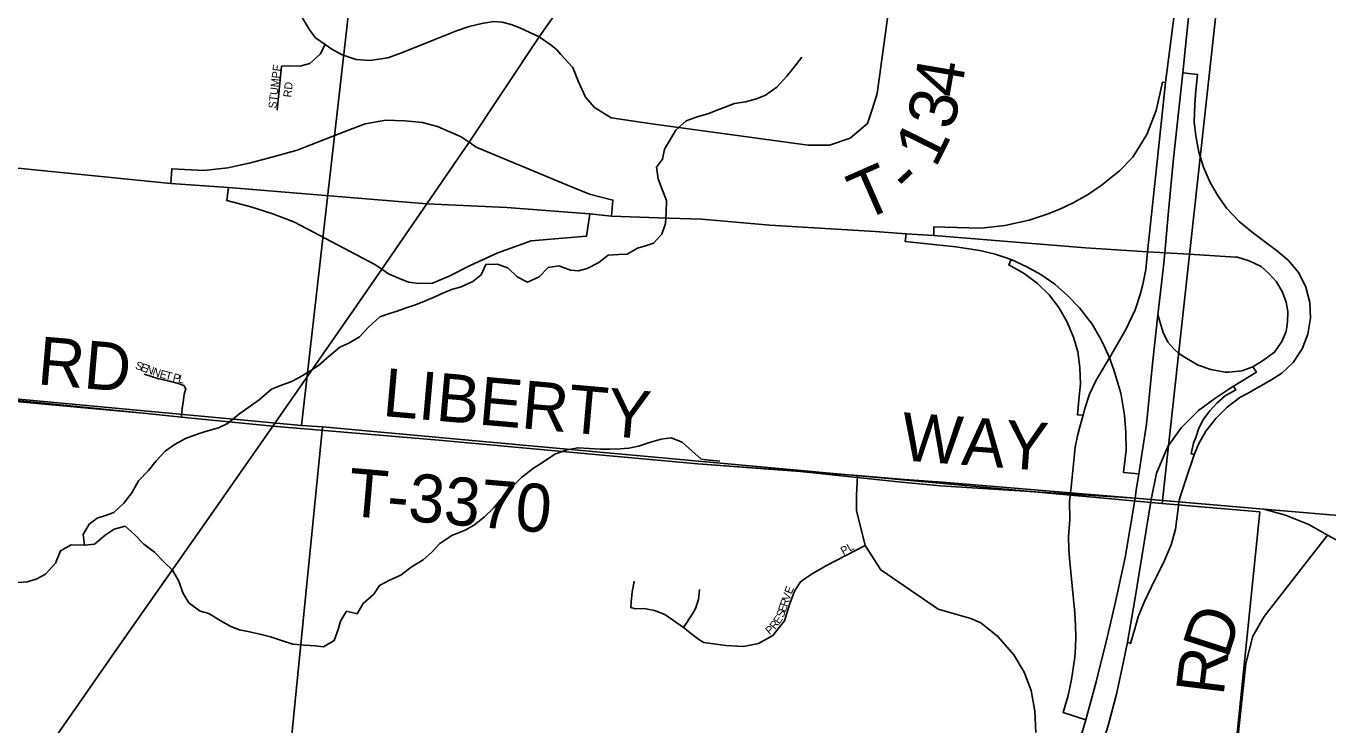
# Model space of a CAD drawing. Extents: x 1310247 to 1552180, y 377264 to 706493.
# Drawn here: x 1434105 to 1442236, y 502730 to 507093 of the extents above; entities that cross this region are included whole.
import ezdxf

# ---------------------------------------------------------------- set-up
doc = ezdxf.new("R2010")
doc.units = 0
for name, color, linetype in [('GM_X_County_Road', 7, 'Continuous'), ('GM_X_County_Road_Text', 7, 'Continuous'), ('GM_X_Interchange_Ramps', 7, 'Continuous'), ('GM_X_Interstate_Route', 7, 'Continuous'), ('GM_X_Minor_River', 7, 'Continuous'), ('GM_X_Section', 7, 'Continuous'), ('GM_X_State_Route', 7, 'Continuous'), ('GM_X_Township', 7, 'Continuous'), ('GM_X_Township_Road', 7, 'Continuous'), ('GM_X_Township_Road_Text', 7, 'Continuous'), ('GM_X_Township_Subdivision', 7, 'Continuous'), ('GM_X_Township_Subdivision_Text', 7, 'Continuous')]:
    doc.layers.add(name, color=color, linetype=linetype)

msp = doc.modelspace()

# ---------------------------------------------------------------- linework, layer by layer
at = {"layer": 'GM_X_County_Road'}
for points in [[(1437310, 507025.4), (1437609.6, 507454.1), (1437631.7, 507492.2), (1437845.6, 507858.9)], [(1437310, 507025.4), (1437188.4, 507082.1), (1437134.7, 507102.8), (1437079.1, 507117.7), (1437026.9, 507121.4), (1436952, 507109), (1436872.7, 507090.6), (1436792.7, 507062.8), (1436658.3, 507010.4), (1436455.5, 506928.7), (1436364.6, 506895.8), (1436251.4, 506878.7), (1436167.1, 506884), (1436078.9, 506914.2), (1436015.7, 506948.5), (1435972.4, 506978.7), (1435913.9, 507020), (1435880.1, 507064.4), (1435835.4, 507136.8), (1435808.3, 507189.3)], [(1436871.8, 506367.8), (1437310, 507025.4)], [(1436608.4, 505982.9), (1436871.8, 506367.8)], [(1436326.8, 505576.2), (1436608.4, 505982.9)], [(1436149.5, 505320.3), (1436326.8, 505576.2)], [(1435647.1, 504595.3), (1436149.5, 505320.3)], [(1434675.1, 503206.6), (1435246.1, 504022.8), (1435647.1, 504595.3)], [(1441235.6, 498171.6), (1441372, 499567.7), (1441499, 500818), (1441553.3, 501444.8), (1441639, 502335.6), (1441722.7, 503113.9), (1441767.5, 503283.3), (1441837.8, 503408), (1442232.6, 503914.4)], [(1434128.5, 502425.3), (1434137.4, 502438), (1434384.9, 502791.8), (1434675.1, 503206.6)]]:
    msp.add_lwpolyline(points, dxfattribs=at)
at = {"layer": 'GM_X_Interchange_Ramps'}
for points in [[(1441506.9, 508468.4), (1441468.2, 508471.5), (1441352.8, 507692.8), (1441310.2, 507352.5), (1441275.5, 507161.6), (1441222.5, 506741.4), (1441164.4, 506207.6), (1441110.1, 505684.4), (1441097.8, 505574.2), (1441081, 505480.1), (1441063.7, 505417.6), (1441032.5, 505321.3), (1440974.3, 505199.7), (1440871.1, 505022.5), (1440807.6, 504913.3), (1440789.4, 504882.9), (1440747.7, 504794.4), (1440715.6, 504699.7), (1440706.6, 504664), (1440686.1, 504592.1), (1440671.3, 504535.7), (1440656.6, 504464.3), (1440633.1, 504214.5), (1440628.6, 504179)], [(1441222.5, 506741.4), (1441201.9, 506743.3), (1441163.9, 506566.5), (1441104.9, 506416.3), (1441017.5, 506275.5), (1440933.9, 506188.9), (1440820.2, 506096.9), (1440733.4, 506039.6), (1440644.9, 505990.1), (1440561.5, 505950.2), (1440483.4, 505918.1), (1440369.7, 505880.7), (1440218.1, 505847.3), (1440070.5, 505831.7), (1439917.8, 505835), (1439775.4, 505840.4), (1439773.7, 505784.8)], [(1441305.4, 504122.3), (1441314.6, 504159.4), (1441358.8, 504293.1), (1441389.2, 504386), (1441400.7, 504416.2), (1441425.7, 504478.8), (1441474.3, 504564.8), (1441535, 504643.8), (1441607.1, 504713.2), (1441686.1, 504774), (1441729.5, 504797.4), (1441879.7, 504881.6), (1441948.2, 504925.9), (1442019.4, 504993.6), (1442075, 505078.6), (1442110.6, 505170.7), (1442127.9, 505270.5), (1442122.7, 505366.9), (1442098.4, 505464.1), (1442055, 505552.6), (1441988.2, 505631.6), (1441912.6, 505695), (1441831.9, 505754), (1441752.1, 505815.6), (1441682.6, 505873.8), (1441605.4, 505954.5), (1441550.7, 506030.9), (1441500.3, 506116), (1441458.7, 506213.2), (1441429.1, 506307), (1441410, 506407.6), (1441401.3, 506494.5), (1441404.8, 506605.6), (1441411.8, 506690.6), (1441422.2, 506791.3), (1441330.2, 506800.4)], [(1436871.8, 506367.8), (1436822.1, 506400.8), (1436675.5, 506466), (1436581, 506492.1), (1436470.2, 506501.9), (1436352.9, 506505.2), (1436222.6, 506482.3), (1436102, 506436.7), (1435799, 506319.4), (1435649.1, 506277), (1435499.2, 506237.9), (1435365.6, 506208.5), (1435215.7, 506192.2), (1435015.1, 506202.6), (1435009.6, 506109.7)], [(1437761.3, 505906.4), (1437770.2, 506006.4), (1437623.5, 506044.2), (1437476.9, 506104.1), (1436916.1, 506338.2), (1436871.8, 506367.8)], [(1435369.9, 506085.3), (1435359.1, 506003.2), (1435509, 505964.1), (1435645.8, 505921.7), (1435782.7, 505869.5), (1436284.5, 505605.5), (1436326.8, 505576.2)], [(1436326.8, 505576.2), (1436369, 505547), (1436427.7, 505520.9), (1436492.9, 505494.8), (1436558.1, 505485), (1436642.7, 505488.3), (1436747, 505532), (1436878.1, 505598.7), (1437051.4, 505677.6), (1437260.2, 505752), (1437606.4, 505780.9), (1437626.8, 505922)], [(1439601.2, 505795.4), (1439596.7, 505747.6), (1439912.9, 505715.8), (1440061.9, 505692.8), (1440157.4, 505670.2), (1440258.7, 505636.1), (1440355.3, 505590.4), (1440442.1, 505541.8), (1440530.6, 505481), (1440610.5, 505411.6), (1440685.1, 505333.4), (1440763.3, 505232.7), (1440817.1, 505139), (1440844.9, 505081.7), (1440871.1, 505022.5), (1440898.7, 504946.3), (1440942.1, 504802.2), (1440964.6, 504665), (1440973.3, 504557.4), (1440976.8, 504444.5), (1440959.4, 504305.7), (1441054.9, 504298.7)], [(1440258.7, 505636.1), (1440242.4, 505602.5), (1440339.6, 505548.7), (1440421.2, 505486.2), (1440494.1, 505415), (1440554.9, 505335.2), (1440605.3, 505248.4), (1440646.9, 505151.2), (1440674.7, 505059.1), (1440686.8, 504961.9), (1440690.3, 504859.5), (1440679.9, 504758.8), (1440671.7, 504666.3), (1440706.6, 504664)], [(1440557.2, 502207.6), (1440675.2, 502160.7), (1440744.7, 502353.4), (1440807.2, 502537.4), (1440862.7, 502726.7), (1440914.8, 502922.8), (1440958.2, 503115.6), (1440984.3, 503245.8), (1441029.4, 503511.4), (1441132.1, 504136.9), (1441164.8, 504302.2), (1441235.8, 504468.4), (1441318.6, 504585.1), (1441427, 504692.8), (1441529.4, 504767.5), (1441616.6, 504826.1), (1441646.1, 504844.3), (1441789.4, 504932.8), (1441766.8, 504966.7)], [(1441400.7, 504416.2), (1441381.7, 504424.4), (1441397, 504490.2), (1441410.8, 504525.3), (1441429.1, 504581.9), (1441458.2, 504638.5), (1441499.4, 504690.5), (1441542.3, 504737.9), (1441594.3, 504783.8), (1441660, 504822), (1441646.1, 504844.3)], [(1440628.6, 504179), (1440621.4, 504126), (1440623.2, 504013.1), (1440616.2, 503907.2), (1440618, 503829.1), (1440621.4, 503770.1), (1440656.1, 503428.1), (1440659.6, 503349.9), (1440661.4, 503277), (1440659.6, 503216.3), (1440654.4, 503153.8), (1440647.4, 503096.5), (1440635.3, 503013.1), (1440612.7, 502914.2), (1440581.6, 502808), (1440723.5, 502761.1)], [(1440984.3, 503245.8), (1441003.4, 503238.8), (1441029.4, 503329.1), (1441050.2, 503405.5), (1441088.4, 503497.5), (1441131.8, 503587.8), (1441213.4, 503752.7), (1441256.8, 503855.1), (1441284.6, 503952.4), (1441301.5, 504080.3), (1441305.4, 504122.3)]]:
    msp.add_lwpolyline(points, dxfattribs=at)
at = {"layer": 'GM_X_Interstate_Route'}
for points in [[(1441210.9, 505612.9), (1441216.7, 505677.8), (1441240, 505938.4), (1441271.8, 506265.6), (1441330.2, 506800.4), (1441345.9, 506965.8), (1441382.8, 507312), (1441408.5, 507544.5), (1441412.7, 507582.3)], [(1441173.9, 505289.5), (1441207.6, 505575.9), (1441210.9, 505612.9)], [(1441038.8, 504195), (1441054.9, 504298.7), (1441102.8, 504608.2), (1441141.1, 504985.4), (1441173.9, 505289.5)], [(1439292, 499579.6), (1439299.5, 499591.6), (1439446.8, 499823.6), (1439564.6, 500022), (1439682.5, 500228.5), (1439800.4, 500436.9), (1439912.2, 500641.5), (1440001.6, 500826.3), (1440097.2, 501013.1), (1440193.4, 501244), (1440295.9, 501484.9), (1440386.1, 501715.9), (1440474.7, 501966.9), (1440557.2, 502207.6), (1440572, 502252), (1440645.5, 502492.7), (1440723.5, 502761.1), (1440789.5, 503000.1), (1440858.7, 503283.7), (1440908.5, 503499.4), (1440969.5, 503775.1), (1441031.1, 504145.5), (1441038.8, 504195)]]:
    msp.add_lwpolyline(points, dxfattribs=at)
at = {"layer": 'GM_X_Minor_River'}
for points in [[(1438502, 506600.2), (1438529.4, 506609.5), (1438598, 506619.7), (1438666.8, 506639.8), (1438723.7, 506662.3), (1438793.4, 506712.6), (1438855.6, 506781.2), (1438901.3, 506834.1), (1438949.4, 506899.1)], [(1438502, 506600.2), (1438431.1, 506572.1), (1438362.2, 506545.9), (1438297.5, 506527.6), (1438228.6, 506501.3), (1438162.9, 506443), (1438093.3, 506324.7)], [(1438093.3, 506324.7), (1438080.1, 506263.2), (1438042.7, 506212), (1438052.9, 506139.5), (1438077.3, 506072.6), (1438105.6, 506003.6), (1438103.8, 505929.4), (1438098, 505861.3), (1438076.3, 505793.6), (1438024.8, 505738.7), (1437974.2, 505722), (1437923.7, 505707.2), (1437858.5, 505668.7), (1437806.4, 505668), (1437740.1, 505663.7), (1437682.7, 505617), (1437609.6, 505580.7), (1437555.1, 505564.1), (1437505.1, 505569.3), (1437433.6, 505597.3), (1437365.1, 505585), (1437309.5, 505528.2), (1437236.4, 505493.9), (1437173.1, 505527.6), (1437114.3, 505583.3), (1437046.7, 505607.1), (1436976.5, 505604.9), (1436946.8, 505539.4), (1436895.6, 505498.6), (1436822.5, 505464.3), (1436761.9, 505447.8), (1436709.2, 505425), (1436658.5, 505402.3), (1436589.6, 505373.9), (1436530.9, 505351.3), (1436478.3, 505334.6), (1436423.6, 505313.9), (1436369.1, 505297.2), (1436314.4, 505278.6), (1436246.7, 505216), (1436186.9, 505153.3), (1436121.7, 505112.8), (1436065, 505088.2), (1436001.4, 505033.6), (1435931.7, 504973.2), (1435870.6, 504934.6), (1435811.5, 504900), (1435758.7, 504871.2), (1435700, 504850.6), (1435637.2, 504826.1), (1435561.3, 504759.8), (1435496, 504713.3), (1435440.9, 504674.6), (1435363.1, 504612.3), (1435306.2, 504585.7), (1435239.6, 504565.3), (1435187, 504548.6), (1435102, 504518.6), (1435036.9, 504482.2), (1434973.7, 504439.6), (1434918, 504378.8), (1434870.3, 504317.8), (1434808.5, 504253.1), (1434766.6, 504180), (1434716.8, 504115), (1434653.1, 504056.4), (1434600.5, 504037.7), (1434550, 504020.9), (1434498.9, 503984.1), (1434461.2, 503918.8), (1434469.5, 503852.3), (1434531.8, 503858.8), (1434599.4, 503915.3), (1434656.5, 503951.9), (1434723.2, 503970.3), (1434782, 503918.6), (1434840.7, 503858.9), (1434907.6, 503809), (1434968.2, 503745.3), (1435019.1, 503695.8), (1435059.5, 503628.5), (1435083.8, 503555.7), (1435122.3, 503492.5), (1435193.2, 503440.5), (1435247, 503425.1), (1435318.1, 503383.1), (1435383.3, 503345.3), (1435438.9, 503323.8), (1435500.8, 503312.2), (1435564.6, 503296.5), (1435632.4, 503280.8), (1435700, 503257), (1435771.6, 503235), (1435843.6, 503227.2), (1435913.7, 503223.4), (1435963.8, 503218.1), (1436028.9, 503256.6), (1436054.7, 503326.2), (1436070.1, 503378), (1436105.7, 503439.3), (1436173.5, 503423.5)], [(1436173.5, 503423.5), (1436211.2, 503488.8), (1436276.9, 503547.3), (1436312.3, 503600.6), (1436375.3, 503633.1), (1436446.3, 503665.4), (1436509.8, 503716), (1436585.1, 503760.3), (1436640.5, 503809), (1436689.9, 503862), (1436763.4, 503912.3), (1436848.5, 503946.2), (1436905.5, 503978.9), (1436968.9, 504029.5), (1437026.5, 504086.2), (1437072, 504141.2), (1437138, 504211.8), (1437201.8, 504276.4), (1437275.4, 504332.8), (1437336.6, 504373.4), (1437407.9, 504419.7), (1437482.8, 504447.9), (1437553.4, 504460.2), (1437621.5, 504456.4), (1437693.5, 504452.6), (1437751.7, 504451.1), (1437815.9, 504453.5), (1437870.2, 504458.1), (1437930.7, 504470.6), (1437999.4, 504493), (1438072.1, 504513.2), (1438134.5, 504521.6), (1438202.1, 504495.8), (1438262.9, 504442.1), (1438321.7, 504388.4), (1438371.7, 504383.1), (1438437.7, 504377.4)], [(1434054.5, 503620), (1434114.8, 503622.5), (1434173.4, 503643.1), (1434226.3, 503671.9), (1434288.2, 503740.5), (1434320.2, 503818), (1434387.3, 503854.4), (1434469.5, 503852.3)]]:
    msp.add_lwpolyline(points, dxfattribs=at)
at = {"layer": 'GM_X_Section'}
for points in [[(1431103.6, 510416), (1436430.5, 509913.8), (1435826, 504598.7), (1430614.8, 505084.9), (1430568.8, 505087.9)], [(1436430.5, 509913.8), (1441781.3, 509400.8), (1441200.9, 504112.2), (1435955.9, 504591.9), (1435826, 504598.7)], [(1430614.8, 505084.9), (1435826, 504598.7), (1435955.9, 504591.9), (1435471.2, 499726.6), (1430245.7, 500293)], [(1435955.9, 504591.9), (1441200.9, 504112.2), (1441809.7, 504059.9), (1441204.6, 498140.6), (1435471.2, 499726.6)]]:
    msp.add_lwpolyline(points, close=True, dxfattribs=at)
at = {"layer": 'GM_X_State_Route'}
for points in [[(1430467.6, 507416.8), (1430709.9, 507347.6), (1430980.8, 507269.7), (1431699.1, 507049.5), (1432230.8, 506810.4), (1432756, 506559.7), (1433192.8, 506378.3), (1433720.4, 506239.8), (1435009.6, 506109.7), (1435369.9, 506085.3), (1436608.4, 505982.9), (1437106.9, 505960.8), (1437433, 505936.4)], [(1437433, 505936.4), (1437626.8, 505922), (1437761.3, 505906.4), (1438052.3, 505895.3), (1438325.6, 505888.6), (1438750, 505850.9), (1439407.6, 505810.9), (1439601.2, 505795.4), (1439773.7, 505784.8), (1440722.9, 505708.3), (1441110.1, 505684.4), (1441187, 505679.6)], [(1441187, 505679.6), (1441216.7, 505677.8), (1441368.7, 505668.4), (1441658.6, 505650.4)], [(1441658.6, 505650.4), (1441672.1, 505649.6), (1441744.2, 505628.1), (1441818.9, 505591.7), (1441869.2, 505547.4), (1441915.3, 505497.1), (1441951.7, 505432), (1441975.1, 505369.5), (1441984.7, 505310.4), (1441983, 505247.1), (1441974.3, 505187.2), (1441949.1, 505123.8), (1441902.2, 505057.8), (1441828.4, 505002.3), (1441766.8, 504966.7), (1441699.1, 504939.8), (1441617.4, 504933.4)], [(1441617.4, 504933.4), (1441594.9, 504931.6), (1441505.1, 504949.7), (1441426.4, 504976.5), (1441354.4, 505018.2), (1441303.8, 505048.1), (1441273, 505077.9), (1441237, 505120), (1441207.1, 505179.6), (1441173.9, 505289.5)]]:
    msp.add_lwpolyline(points, dxfattribs=at)
at = {"layer": 'GM_X_Township'}
for points in [[(1448276.2, 519737.6), (1447726, 514409.4), (1447724.2, 514392.9), (1447578.1, 513057.9), (1447427, 511678.4), (1447123.8, 508908.5), (1446894.5, 506785.7), (1446717.8, 505262.3), (1446712.9, 505216.6), (1446629.5, 504462.9), (1446548.8, 503678.3), (1441835.7, 504077.3), (1441031.1, 504145.5), (1439816.7, 504222.6), (1439571.8, 504244.8), (1438942.7, 504311.6), (1438301.7, 504359.8), (1437728.4, 504412.6), (1436683.4, 504508.7), (1435647.1, 504595.3), (1435076.9, 504652.4), (1434859, 504674.2), (1431116.2, 505048.8)], [(1431116.2, 505048.8), (1434859, 504674.2), (1435076.9, 504652.4), (1435647.1, 504595.3), (1436683.4, 504508.7), (1437728.4, 504412.6), (1438301.7, 504359.8), (1438942.7, 504311.6), (1439571.8, 504244.8), (1439816.7, 504222.6), (1441031.1, 504145.5), (1441835.7, 504077.3), (1446548.8, 503678.3), (1446491.2, 503041.2), (1446353.3, 501607.9)]]:
    msp.add_lwpolyline(points, dxfattribs=at)
at = {"layer": 'GM_X_Township_Road'}
for points in [[(1439499.5, 507249.1), (1439421.8, 506673.2), (1439390.9, 506579.1), (1439360, 506485), (1439252, 506393.6), (1439122.5, 506349.3), (1438989.4, 506349.7), (1438027.5, 506480.2), (1437759.6, 506520), (1437655.6, 506584.3), (1437600.2, 506648.5), (1437555.9, 506745.9), (1437520.5, 506834.5), (1437444.3, 506914.9), (1437420.8, 506945.7), (1437384.4, 506973.2), (1437310, 507025.4)], [(1433390.2, 504807.9), (1433451.5, 504802.7), (1434177.7, 504736.4)], [(1434177.7, 504736.4), (1434492.7, 504707.6)], [(1434492.7, 504707.6), (1434859, 504674.2), (1435076.9, 504652.4), (1435647.1, 504595.3)], [(1435647.1, 504595.3), (1436683.4, 504508.7), (1437728.4, 504412.6), (1438301.7, 504359.9), (1439298.4, 504286.9), (1439591.5, 504262.6), (1439829.7, 504245.6), (1440628.6, 504179), (1441031.1, 504145.5), (1441132.1, 504136.9), (1441305.4, 504122.3), (1441810.7, 504079.5)], [(1441810.7, 504079.5), (1441835.7, 504077.3), (1441971.5, 504040.2), (1442115.9, 503981.6), (1442232.6, 503914.4), (1442378.7, 503836.1), (1442503.2, 503768.2), (1442698.2, 503658.7), (1442888.2, 503556.8), (1443093.2, 503444.9), (1443289.5, 503355.6), (1443448, 503321.6), (1443997.8, 503254.9), (1445950.3, 503086.3), (1446491.2, 503041.2)]]:
    msp.add_lwpolyline(points, dxfattribs=at)
at = {"layer": 'GM_X_Township_Subdivision'}
for points in [[(1435845.5, 506851.2), (1435877, 506859.8), (1435941.4, 506917.1), (1435972.4, 506978.7)], [(1435672.8, 506567.9), (1435701.5, 506843.7), (1435752.7, 506845.4)], [(1435752.7, 506845.4), (1435755.2, 506845.5), (1435817.9, 506843.7), (1435845.5, 506851.2)], [(1435076.9, 504652.4), (1435080, 504708.3), (1435085.5, 504742.6), (1435092.3, 504794.1), (1435103.3, 504829), (1435090.3, 504848.9), (1435048.9, 504864.2), (1435001.3, 504876.1), (1434934.9, 504889.9), (1434843.6, 504919.6)], [(1439774.4, 503471.2), (1439443.4, 503697.4), (1439346, 503850.9), (1439291, 504067.9), (1439292, 504165.2), (1439298.4, 504286.9)], [(1438971.8, 503644.5), (1439014.7, 503674.1), (1439104.7, 503724.9), (1439346, 503850.9)], [(1437902.4, 503628.1), (1437891.3, 503559.9), (1437884.4, 503497.9), (1437883.3, 503462.5), (1437910.3, 503455.1), (1437964.8, 503456.1), (1438031, 503444.5), (1438094.5, 503419.6), (1438210.9, 503338.6), (1438263.3, 503295.8), (1438307.2, 503264), (1438338.5, 503245.5), (1438476, 503226.5), (1438585, 503220.1), (1438680.3, 503238.1), (1438769.2, 503287.8), (1438841.2, 503379.9), (1438874, 503482.6), (1438903.6, 503565.1), (1438942.8, 503624.4), (1438971.8, 503644.5)], [(1438210.9, 503338.6), (1438268.1, 503423.3), (1438286.1, 503457.7), (1438304.6, 503513.3), (1438310.4, 503576.3)], [(1440412.1, 502682.2), (1440406.1, 502816.3), (1440382, 502945.2), (1440339.8, 503059.4), (1440274.5, 503168.7), (1440174.7, 503283.1), (1440068.5, 503367.7), (1440006.1, 503395.2), (1439802, 503452.3), (1439774.4, 503471.2)]]:
    msp.add_lwpolyline(points, dxfattribs=at)

# ---------------------------------------------------------------- texts
at = {"layer": 'GM_X_County_Road_Text'}
for s, rotation, p in [('D', 72.13007, (1441609.6, 503136.8)), ('R', 83.08871, (1441583.2, 502907))]:
    msp.add_text(s, height=300, rotation=rotation, dxfattribs=at).set_placement(p)
at = {"layer": 'GM_X_Township_Road_Text'}
for s, rotation, p in [('4', 80.25551, (1439939, 506636.5)), ('3', 76.90314, (1439893.3, 506437.7)), ('1', 63.65901, (1439785.9, 506201.1)), ('T', 23.73796, (1439329, 505872.4)), ('-', 43.05681, (1439626.1, 506023.1)), ('RD', 355.07245, (1434170.4, 504857.5)), ('LIBERTY', 354.95101, (1436325.9, 504659.6)), ('WAY', 355.75351, (1439564.7, 504382.8)), ('T-3370', 355.08094, (1436107.7, 504036.5))]:
    msp.add_text(s, height=300, rotation=rotation, dxfattribs=at).set_placement(p)
at = {"layer": 'GM_X_Township_Subdivision_Text'}
for s, rotation, p in [('STUMPF', 83.65936, (1435667.7, 506575.9)), ('RD', 83.99458, (1435761.2, 506646.2)), ('S', 339.68541, (1434782.8, 504955.7)), ('E', 339.6726, (1434815.8, 504943.5)), ('N', 339.68806, (1434848.8, 504931.2)), ('N', 340.35733, (1434890.7, 504915.8)), ('E', 344.52143, (1434935.9, 504899.8)), ('T', 345.72492, (1434970.9, 504890.1)), ('P', 345.74177, (1435017.9, 504878.1)), ('L', 345.74177, (1435052, 504869.5)), ('PL', 29.7432, (1439210, 503789)), ('V', 71.26529, (1438871.7, 503502)), ('E', 68.04638, (1438885.6, 503543)), ('E', 71.28231, (1438847.7, 503431.1)), ('R', 71.25783, (1438859, 503464.5)), ('E', 56.22693, (1438809.8, 503356)), ('S', 70.02169, (1438835.3, 503396.9)), ('P', 39.58347, (1438748.3, 503290.1)), ('R', 53.17289, (1438784.4, 503321.9))]:
    msp.add_text(s, height=50, rotation=rotation, dxfattribs=at).set_placement(p)

doc.saveas('drawing.dxf')
